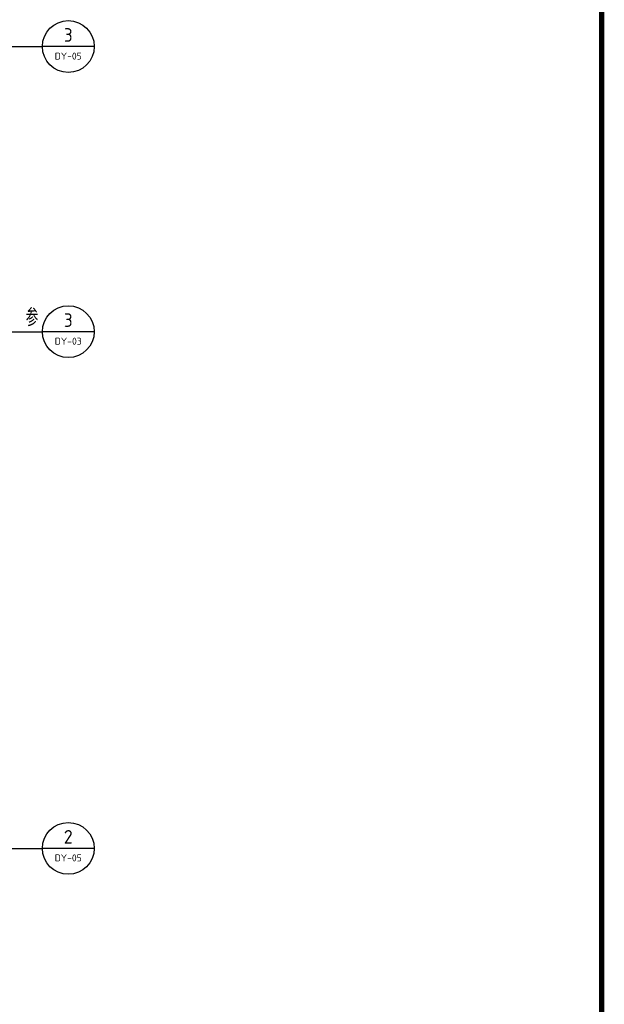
# Model space of a CAD drawing. Extents: x 1779708 to 7299578, y -1121471 to 88434.
# Tile 381 of 656: x 4786503 to 4803410, y -1049008 to -1020506. Entities that reach past the tile are written whole.
import ezdxf
from ezdxf.enums import TextEntityAlignment as Align

# ---------------------------------------------------------------- set-up
doc = ezdxf.new("R2010")
doc.units = 0
doc.header["$LTSCALE"] = 1000
doc.header["$MEASUREMENT"] = 0
for name, color, linetype in [('DIM_IDEN', 3, 'CONTINUOUS'), ('PUB_TEXT', 7, 'CONTINUOUS'), ('PUB_TITLE', 4, 'CONTINUOUS'), ('修改', 6, 'CONTINUOUS')]:
    doc.layers.add(name, color=color, linetype=linetype)
doc.styles.add('_TCH_LABEL', font='COMPLEX', dxfattribs={"bigfont": 'GBCBIG'})
doc.styles.get("Standard").update_dxf_attribs({"font": 'GBENOR', "bigfont": 'GBCBIG'})

# ---------------------------------------------------------------- blocks, each defined once
blk = doc.blocks.new('A$C36B43F05')
at = {"layer": 'PUB_TITLE', "const_width": 150}
blk.add_lwpolyline([(1500, 1500), (124650, 1500), (124650, 174600), (1500, 174600)], close=True, dxfattribs=at)

msp = doc.modelspace()

# ---------------------------------------------------------------- linework, layer by layer
at = {"layer": 'DIM_IDEN'}
for p, q in [((4784619, -1021283.4), (4787157.4, -1021283.4)), ((4788657.4, -1021283.4), (4787157.4, -1021283.4)), ((4784619, -1029537), (4787157.4, -1029537)), ((4788657.4, -1029537), (4787157.4, -1029537)), ((4784619, -1044494.6), (4787157.4, -1044494.6)), ((4788657.4, -1044494.6), (4787157.4, -1044494.6))]:
    msp.add_line(p, q, dxfattribs=at)
for centre in [(4787907.4, -1021283.4), (4787907.4, -1029537), (4787907.4, -1044494.6)]:
    msp.add_circle(centre, 750, dxfattribs=at)

# ---------------------------------------------------------------- block references
at = {"layer": '修改'}
msp.add_blockref('A$C36B43F05', (4678684.8, -1084792.1), dxfattribs=at)

# ---------------------------------------------------------------- texts
at = {"layer": 'PUB_TEXT', "color": 7}
for s, height, width, p, p2 in [('3', 392.8, 0.978638, (4787781.5, -1021144.7), (4788033.2, -1021144.7)), ('DY-05', 201.87, 1.021526, (4787516, -1021660.4), (4788298.8, -1021660.4)), ('3', 392.8, 0.978638, (4787781.5, -1029398.4), (4788033.2, -1029398.4)), ('DY-03', 201.97, 1.022865, (4787516, -1029914.1), (4788298.7, -1029914.1)), ('2', 391.9, 0.995924, (4787778.1, -1044355.9), (4788036.6, -1044355.9)), ('DY-05', 201.87, 1.021526, (4787516, -1044871.7), (4788298.8, -1044871.7))]:
    msp.add_text(s, height=height, dxfattribs=dict(at, width=width)).set_placement(p, p2, align=Align.FIT)
at = {"layer": 'PUB_TEXT', "color": 7, "style": '_TCH_LABEL'}
msp.add_text('参', height=506.4, dxfattribs=at).set_placement((4786675.9, -1029379.5))

doc.saveas('drawing.dxf')
